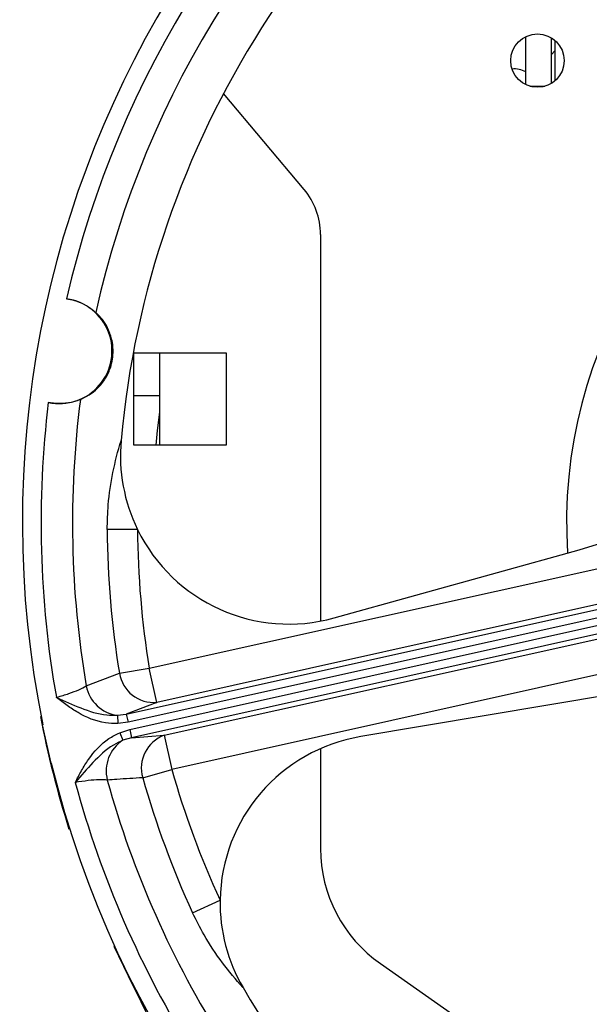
# Model space of a CAD drawing. Header units: inches. Extents: x 170 to 284, y 215 to 248.
# Tile 491 of 656: x 211.6156 to 211.6839, y 224.6503 to 224.7686. Entities that reach past the tile are written whole.
import ezdxf

# ---------------------------------------------------------------- set-up
doc = ezdxf.new("R2010")
doc.units = ezdxf.units.IN
doc.header["$LTSCALE"] = 0.25
doc.header["$MEASUREMENT"] = 0
doc.layers.add('ANNOTATIONS', color=1, linetype='Continuous')
doc.layers.add('RH FRONT OF HOOD', color=7, linetype='Continuous')
doc.styles.add('ARIAL', font='arial.ttf', dxfattribs={"height": 0.09375})
doc.dimstyles.new('STANDARD$0', dxfattribs={"dimtxt": 0.09375, "dimasz": 0.09375, "dimexe": 0.03125, "dimexo": 0.046875, "dimgap": 0.09, "dimtad": 0, "dimtih": 1, "dimtoh": 1, "dimdec": 4, "dimzin": 0, "dimdsep": 46, "dimtxsty": 'ARIAL', "dimcen": 0.09, "dimadec": 0, "dimazin": 0, "dimtfac": 1, "dimtdec": 4, "dimtofl": 0, "dimtmove": 0, "dimatfit": 1, "dimfxl": 1, "dimtolj": 1, "dimtzin": 0, "dimarcsym": 0})

# ---------------------------------------------------------------- blocks, each defined once
blk = doc.blocks.new('*D133')
at = {"layer": 'ANNOTATIONS', "color": 0, "lineweight": -2, "transparency": 16777216}
for p, q in [((211.573486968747, 225.2379811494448), (212.9080140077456, 225.2379811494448)), ((212.8767640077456, 225.1442311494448), (212.8767640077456, 222.8822775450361)), ((212.8767640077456, 220.1854637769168), (212.8767640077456, 222.4474173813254)), ((212.4115944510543, 220.0917137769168), (212.9080140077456, 220.0917137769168))]:
    blk.add_line(p, q, dxfattribs=at)
at = {"layer": 'ANNOTATIONS', "color": 0, "transparency": 16777216}
for points in [[(212.8611390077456, 225.1442311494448), (212.8923890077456, 225.1442311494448), (212.8767640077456, 225.2379811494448)], [(212.8611390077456, 220.1854637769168), (212.8923890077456, 220.1854637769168), (212.8767640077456, 220.0917137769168)]]:
    blk.add_solid(points, dxfattribs=at)
at = {"layer": 'defpoints', "color": 0, "transparency": 16777216}
for p in [(211.526611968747, 225.2379811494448), (212.3647194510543, 220.0917137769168), (212.8767640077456, 220.0917137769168)]:
    blk.add_point(p, dxfattribs=at)
at = {"layer": 'ANNOTATIONS', "color": 0, "transparency": 16777216, "insert": (212.8767640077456, 222.6648474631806), "char_height": 0.09375, "attachment_point": 5, "style": 'ARIAL'}
blk.add_mtext('\\A1;TOTAL\\PHEIGHT', dxfattribs=at)

msp = doc.modelspace()

# ---------------------------------------------------------------- linework, layer by layer
at = {"layer": 'RH FRONT OF HOOD'}
for p, q in [((211.6762760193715, 224.760755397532), (211.6762760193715, 224.7665197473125)), ((211.6793117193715, 224.7663931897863), (211.6793117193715, 224.7608819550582)), ((211.6797844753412, 224.7612243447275), (211.6797844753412, 224.766050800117)), ((211.6793117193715, 224.7643392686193), (211.6797844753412, 224.7648716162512)), ((211.6761841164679, 224.7608018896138), (211.6762760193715, 224.760912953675)), ((211.6767807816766, 224.7605609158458), (211.6785719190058, 224.7605609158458)), ((211.676978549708, 224.7605101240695), (211.6769193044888, 224.7605609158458)), ((211.6496808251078, 224.7481829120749), (211.6400181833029, 224.7596984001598)), ((211.6516536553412, 224.7427626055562), (211.6516536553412, 224.6963370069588)), ((211.6292400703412, 224.7285516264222), (211.6403372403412, 224.7285516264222)), ((211.6292400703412, 224.7174544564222), (211.6292400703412, 224.7285516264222)), ((211.6323263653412, 224.7285516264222), (211.6323263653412, 224.7174612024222)), ((211.6403372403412, 224.7285516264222), (211.6403372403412, 224.7174544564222)), ((211.6323263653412, 224.7233832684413), (211.6292400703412, 224.7233832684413)), ((211.6323263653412, 224.7174612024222), (211.6292400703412, 224.7174612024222)), ((211.6403372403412, 224.7174544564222), (211.6292400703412, 224.7174544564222)), ((211.6296920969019, 224.7073513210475), (211.6260613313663, 224.7073255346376)), ((211.6311018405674, 224.6906791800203), (211.7083153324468, 224.7078698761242)), ((211.6533015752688, 224.6967215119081), (211.6826811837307, 224.7048856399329)), ((211.70922811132, 224.7037700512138), (211.6320146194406, 224.6865793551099)), ((211.6283518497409, 224.6851803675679), (211.7094647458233, 224.7032392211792)), ((211.7096838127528, 224.7022552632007), (211.6285709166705, 224.6841964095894)), ((211.62876509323, 224.6833242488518), (211.7098779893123, 224.701383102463)), ((211.7100970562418, 224.7003991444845), (211.6289841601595, 224.6823402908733)), ((211.6328944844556, 224.682627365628), (211.710107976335, 224.6998180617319)), ((211.7110207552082, 224.6957182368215), (211.6338072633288, 224.6785275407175)), ((211.6275182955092, 224.6900949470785), (211.6311018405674, 224.6906791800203)), ((211.6320146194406, 224.6865793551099), (211.6311018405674, 224.6906791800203)), ((211.6235544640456, 224.6885519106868), (211.6275182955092, 224.6900949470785)), ((211.6865417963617, 224.687545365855), (211.65647359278, 224.6824741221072)), ((211.6320146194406, 224.6865793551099), (211.6283518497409, 224.6851803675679)), ((211.6272801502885, 224.685027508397), (211.6283518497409, 224.6851803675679)), ((211.6272801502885, 224.685027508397), (211.6273153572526, 224.6840348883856)), ((211.6283518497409, 224.6851803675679), (211.6285709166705, 224.6841964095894)), ((211.6183291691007, 224.6838774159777), (211.6183068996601, 224.6838724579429)), ((211.6188200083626, 224.6815677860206), (211.6183068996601, 224.6838724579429)), ((211.6285709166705, 224.6841964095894), (211.6273153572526, 224.6840348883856)), ((211.6275596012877, 224.6829378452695), (211.62876509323, 224.6833242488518)), ((211.62876509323, 224.6833242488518), (211.6289841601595, 224.6823402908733)), ((211.6275596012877, 224.6829378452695), (211.6279488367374, 224.6820240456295)), ((211.6289841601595, 224.6823402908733), (211.6279488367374, 224.6820240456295)), ((211.6289841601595, 224.6823402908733), (211.6328944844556, 224.682627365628)), ((211.6328944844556, 224.682627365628), (211.6338072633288, 224.6785275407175)), ((211.6193331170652, 224.6792631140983), (211.6188200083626, 224.6815677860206)), ((211.6516536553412, 224.6810266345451), (211.6516536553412, 224.6690219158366)), ((211.6193553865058, 224.6792680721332), (211.6193331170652, 224.6792631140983)), ((211.6303143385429, 224.6775362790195), (211.6338072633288, 224.6785275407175)), ((211.6363050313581, 224.6613150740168), (211.6396037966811, 224.6628320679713)), ((211.6285992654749, 224.6537079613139), (211.6269003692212, 224.657267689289)), ((211.6588452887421, 224.6552069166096), (211.7256368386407, 224.6084389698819)), ((211.7411248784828, 224.4273957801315), (211.6285992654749, 224.6537079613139))]:
    msp.add_line(p, q, dxfattribs=at)
at = {"layer": 'RH FRONT OF HOOD', "flags": 128}
msp.add_lwpolyline([(211.6323263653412, 224.7214428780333), (211.6320680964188, 224.7192348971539), (211.6318937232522, 224.7174544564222)], dxfattribs=at)
at = {"layer": 'RH FRONT OF HOOD'}
msp.add_circle((211.6776763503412, 224.7636375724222), 0.003204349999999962, dxfattribs=at)
for centre, radius, start, end in [((211.7380867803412, 224.7081211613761), 0.1221869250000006, 103.6587680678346, 191.4443005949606), ((211.7380867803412, 224.7081211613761), 0.1108046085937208, 120.2339605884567, 174.8691080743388), ((211.7380867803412, 224.7081211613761), 0.1199682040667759, 128.0714228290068, 167.0316458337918), ((211.7380867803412, 224.7081211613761), 0.1161921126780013, 127.6715088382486, 167.4315598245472), ((211.674868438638, 224.7596166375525), 0.003026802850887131, 62.28726753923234, 94.45898925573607), ((211.7380867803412, 224.7081211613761), 0.05691937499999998, 111.4525500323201, 183.6505186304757), ((211.6696993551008, 224.7516023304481), 0.04848687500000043, 285.5297698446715, 9.573298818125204), ((211.6432211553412, 224.7427626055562), 0.008432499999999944, 0, 39.99999999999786), ((211.6203118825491, 224.7287788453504), 0.006324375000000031, 257.9786711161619, 82.12439754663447), ((211.7380867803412, 224.7081211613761), 0.1199682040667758, 173.0714228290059, 190.0493665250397), ((211.7380867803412, 224.7081211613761), 0.1161921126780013, 172.6715088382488, 189.6960547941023), ((211.6478830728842, 224.716220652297), 0.02023800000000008, 174.8691080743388, 205.9923648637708), ((211.7380867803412, 224.7081211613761), 0.1120282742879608, 180.4069190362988, 189.2595875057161), ((211.7380867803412, 224.7081211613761), 0.1083974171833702, 180.4069190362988, 189.2595875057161), ((211.6478830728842, 224.716220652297), 0.02023800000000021, 205.9923648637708, 285.5297698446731), ((211.6316601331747, 224.6907590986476), 0.004194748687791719, 189.1099353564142, 274.8476848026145), ((211.6278420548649, 224.6893529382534), 0.004361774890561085, 190.5822690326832, 262.5983153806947), ((211.738083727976, 224.7081451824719), 0.12227125, 190.9615175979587, 197.503328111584), ((211.6343467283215, 224.678692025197), 0.004194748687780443, 110.2553838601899, 195.9931333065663), ((211.6598393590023, 224.6625179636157), 0.02023800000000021, 99.5732988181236, 179.110703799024), ((211.6302927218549, 224.6783455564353), 0.004361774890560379, 122.5047532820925, 194.5207996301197), ((211.7380867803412, 224.7081211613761), 0.1221869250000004, 193.6587680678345, 281.4443005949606), ((211.7380867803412, 224.7081211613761), 0.1120282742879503, 195.8434811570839, 204.6961496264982), ((211.7380867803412, 224.7081211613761), 0.1083974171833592, 195.8434811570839, 204.6961496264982), ((211.7380867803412, 224.7081211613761), 0.1199682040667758, 195.0537021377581, 212.0316458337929), ((211.7380867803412, 224.7081211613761), 0.1161921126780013, 195.4070138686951, 212.4315598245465), ((211.6685186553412, 224.6690219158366), 0.016865, 180, 235.0000000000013), ((211.6598393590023, 224.6625179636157), 0.02023800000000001, 179.110703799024, 210.2339605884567), ((211.7380867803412, 224.7081211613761), 0.1108046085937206, 210.2339605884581, 264.8691080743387)]:
    msp.add_arc(centre, radius, start, end, dxfattribs=at)
for points, knots in [([(211.6211784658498, 224.7350435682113), (211.6214970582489, 224.734984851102), (211.6222200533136, 224.7348516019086), (211.6232489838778, 224.7344255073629), (211.6241185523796, 224.7338854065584), (211.6245019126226, 224.7335569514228), (211.6246790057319, 224.7334052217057)], [0, 0, 0, 0, 0.2085581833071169, 0.4732898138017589, 0.7566864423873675, 0.9999999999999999, 0.9999999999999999, 0.9999999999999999, 0.9999999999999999]), ([(211.6228438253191, 224.7229423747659), (211.6235426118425, 224.7232971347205), (211.6245258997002, 224.7237963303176), (211.6257035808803, 224.7251829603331), (211.6263199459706, 224.7263122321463), (211.6266742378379, 224.727524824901), (211.6267977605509, 224.7286802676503), (211.6266864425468, 224.7300179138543), (211.6261328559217, 224.7317166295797), (211.6253582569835, 224.7327723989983), (211.6247700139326, 224.7333204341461), (211.6246790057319, 224.7334052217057)], [0, 0, 0, 0, 0.2359321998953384, 0.3319887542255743, 0.4289037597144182, 0.4920882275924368, 0.5554148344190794, 0.6317140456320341, 0.7480440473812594, 0.9610194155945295, 1, 1, 1, 1]), ([(211.6228438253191, 224.7229423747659), (211.6225900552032, 224.7228475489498), (211.62202538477, 224.7226365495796), (211.6207700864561, 224.7224115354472), (211.6196593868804, 224.7224609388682), (211.6190857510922, 224.7225750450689), (211.6189946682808, 224.7225931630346)], [0, 0, 0, 0, 0.279224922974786, 0.6213105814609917, 0.9398710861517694, 1, 1, 1, 1]), ([(211.6260613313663, 224.7073255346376), (211.626083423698, 224.7083195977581), (211.6261351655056, 224.7106477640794), (211.6266955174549, 224.7142560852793), (211.627341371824, 224.7167758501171), (211.6277228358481, 224.7180197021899), (211.6277261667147, 224.7180305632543)], [0, 0, 0, 0, 0.2681049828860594, 0.6279208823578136, 0.9967510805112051, 1, 1, 1, 1]), ([(211.6199591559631, 224.6871871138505), (211.6199885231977, 224.6871949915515), (211.6204972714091, 224.6873314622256), (211.6214789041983, 224.6876309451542), (211.622738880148, 224.6881074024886), (211.6232822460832, 224.6884035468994), (211.6235544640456, 224.6885519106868)], [0, 0, 0, 0, 0.01987989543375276, 0.3443927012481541, 0.6715508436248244, 1, 1, 1, 1]), ([(211.6273153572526, 224.6840348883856), (211.6268219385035, 224.684048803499), (211.6251610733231, 224.6840956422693), (211.623080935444, 224.6849782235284), (211.6212260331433, 224.6861947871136), (211.6203831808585, 224.6868485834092), (211.6199634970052, 224.6871836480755), (211.6199591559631, 224.6871871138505)], [0, 0, 0, 0, 0.1808274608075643, 0.6086717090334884, 0.8026294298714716, 0.9979584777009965, 0.9999999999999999, 0.9999999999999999, 0.9999999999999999, 0.9999999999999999]), ([(211.6199591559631, 224.6871871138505), (211.619963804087, 224.6871849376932), (211.6209318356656, 224.6867317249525), (211.6228829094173, 224.685857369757), (211.6253426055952, 224.6850339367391), (211.6268505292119, 224.6850289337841), (211.6272801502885, 224.685027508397)], [0, 0, 0, 0, 0.001987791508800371, 0.4139831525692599, 0.8330385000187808, 1, 1, 1, 1]), ([(211.6222355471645, 224.6769625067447), (211.6222380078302, 224.6769674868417), (211.6224759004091, 224.6774489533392), (211.6229617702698, 224.6783985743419), (211.6241253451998, 224.6802871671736), (211.6256345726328, 224.681968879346), (211.6271186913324, 224.6827159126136), (211.6275596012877, 224.6829378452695)], [0, 0, 0, 0, 0.002041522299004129, 0.1973705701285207, 0.3913282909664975, 0.8191725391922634, 1, 1, 1, 1]), ([(211.6279488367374, 224.6820240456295), (211.6275603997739, 224.6818404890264), (211.6261970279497, 224.681196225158), (211.6243189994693, 224.6794070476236), (211.6229231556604, 224.6777875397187), (211.6222388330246, 224.6769664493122), (211.6222355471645, 224.6769625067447)], [0, 0, 0, 0, 0.1669614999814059, 0.5860168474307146, 0.998012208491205, 1, 1, 1, 1]), ([(211.6303143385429, 224.6775362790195), (211.6292815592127, 224.6774671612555), (211.6278663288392, 224.677372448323), (211.6264523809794, 224.6772775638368), (211.6260702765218, 224.6772519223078)], [0, 0, 0, 0, 0.7297605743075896, 1, 1, 1, 1]), ([(211.6260702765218, 224.6772519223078), (211.6257608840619, 224.6772704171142), (211.6251433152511, 224.6773073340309), (211.6237725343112, 224.6772077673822), (211.6227564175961, 224.6770456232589), (211.6222355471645, 224.6769625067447)], [0, 0, 0, 0, 0.3285501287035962, 0.6558088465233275, 1, 1, 1, 1]), ([(211.6423542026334, 224.652327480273), (211.642346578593, 224.6523359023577), (211.6414930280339, 224.6532787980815), (211.6398380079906, 224.6552837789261), (211.6377951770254, 224.6583103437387), (211.6367467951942, 224.6604243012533), (211.6363050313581, 224.6613150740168)], [0, 0, 0, 0, 0.00324894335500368, 0.3637359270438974, 0.7318930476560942, 1, 1, 1, 1])]:
    msp.add_open_spline(points, degree=3, knots=knots, dxfattribs=at)

# ---------------------------------------------------------------- dimensions: what is measured, and where the dimension line sits
at = {"layer": 'ANNOTATIONS'}
dim = msp.add_linear_dim(base=(212.8767640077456, 220.0917137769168), p1=(211.5266119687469, 225.2379811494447), p2=(212.3647194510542, 220.0917137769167), angle=90, text='TOTAL\\PHEIGHT', dimstyle='STANDARD$0', dxfattribs=at)
dim.commit()
dim.dimension.update_dxf_attribs({"geometry": '*D133', "text_midpoint": (212.8767640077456, 222.6648474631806)})

doc.saveas('drawing.dxf')
